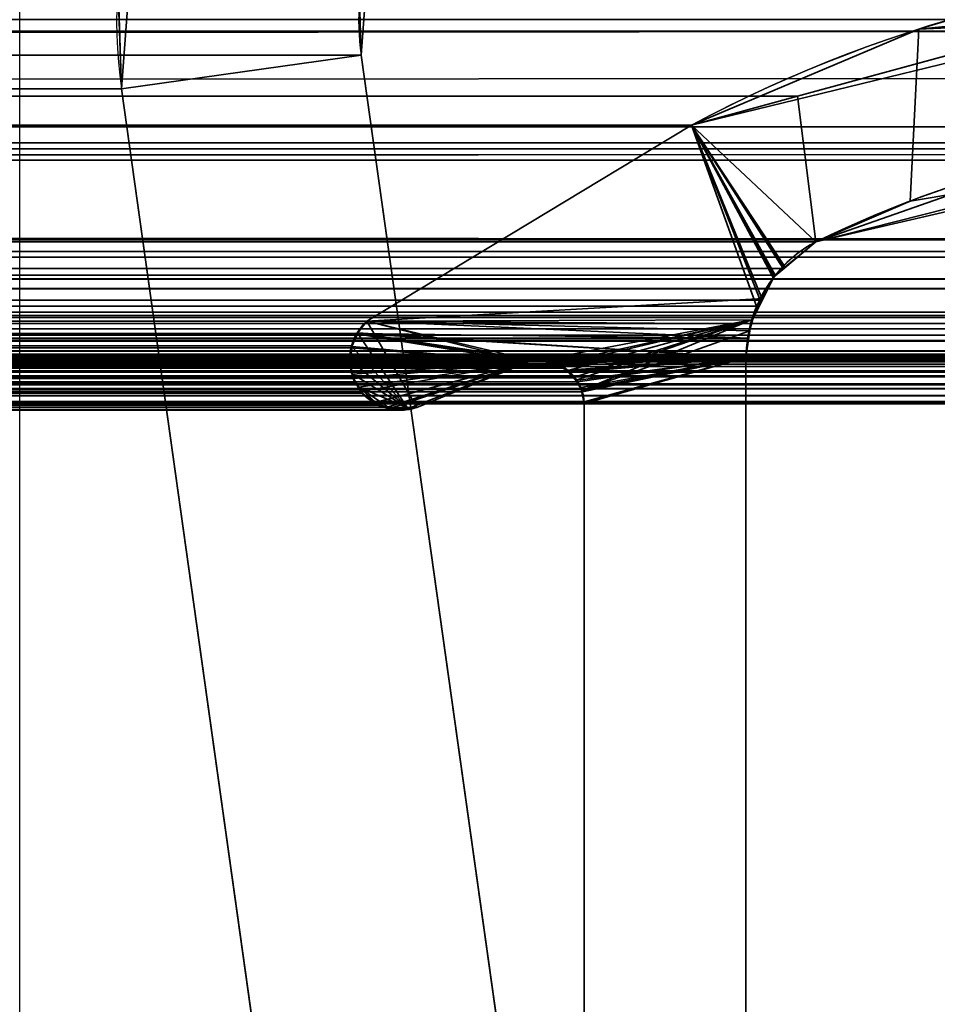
# Model space of a CAD drawing. Header units: millimetres. Extents: x -493 to 6693, y -115 to 135.
# Tile 639 of 656: x 1849.5 to 1855.19, y 6.82 to 12.92. Entities that reach past the tile are written whole.
import ezdxf

# ---------------------------------------------------------------- set-up
doc = ezdxf.new("R2010")
doc.units = ezdxf.units.MM
doc.layers.add('151', color=7, linetype='Continuous', true_color=0xffffff)

# ---------------------------------------------------------------- blocks, each defined once
blk = doc.blocks.new('UG_SURFACE_002')
at = {"layer": '151', "color": 252, "linetype": 'Continuous', "lineweight": 35}
for points in [[(2042.5, -15, 2200.2499), (2042.5, 125, 2200.2499), (957.5, 125, 2200.2499), (957.5, -15, 2200.2499)], [(1107.5, -15, 2050.2501), (1107.5, 125, 2050.2501), (1892.5, 125, 2050.2501), (1892.5, -15, 2050.2501)]]:
    blk.add_3dface(points, dxfattribs=at)
blk = doc.blocks.new('UG_SURFACE_166')
at = {"layer": '151', "color": 7, "linetype": 'Continuous', "lineweight": 35}
for points in [[(1140.7303, 12.7362, 2016.5198), (1859.287, 12.8498, 2016.537), (1857.2187, 13.2362, 2014.4687)], [(1142.7813, 13.2362, 2014.4687), (1140.7303, 12.7362, 2016.5198), (1857.2187, 13.2362, 2014.4687)], [(1143.193, 13.1239, 2014.0569), (1856.807, 13.1239, 2014.0569), (1854.3202, 12.4458, 2011.5702), (1145.6798, 12.4458, 2011.5702)], [(1855.9768, 12.084, 2013.2267), (1854.4322, 11.5427, 2011.6823), (1854.3202, 12.4458, 2011.5702), (1856.807, 13.1239, 2014.0569)], [(1138.348, 12.1555, 2018.9021), (1860.85, 12.5578, 2018.1), (1859.287, 12.8498, 2016.537)], [(1859.287, 12.8498, 2016.537), (1140.7303, 12.7362, 2016.5198), (1138.348, 12.1555, 2018.9021)], [(1138.348, 12.1555, 2018.9021), (1861.652, 12.1555, 2018.9021), (1860.85, 12.5578, 2018.1)], [(1145.6798, 12.4458, 2011.5702), (1854.3202, 12.4458, 2011.5702), (1853.663, 12.2666, 2010.9129), (1146.337, 12.2666, 2010.9129)], [(1853.663, 12.2666, 2010.9129), (1854.3202, 12.4458, 2011.5702), (1854.4322, 11.5427, 2011.6823), (1854.2308, 11.3774, 2011.4808)], [(1853.663, 12.2666, 2010.9129), (1851.6499, 11.0514, 2008.8999), (1148.3501, 11.0514, 2008.8999), (1146.337, 12.2666, 2010.9129)], [(1851.6499, 11.0514, 2008.8999), (1853.663, 12.2666, 2010.9129), (1854.0649, 11.1441, 2011.3151), (1854.0092, 10.9475, 2011.2591)], [(1853.663, 12.2666, 2010.9129), (1854.1812, 11.3367, 2011.4312), (1854.0872, 11.1809, 2011.3373)], [(1854.0872, 11.1809, 2011.3373), (1854.0649, 11.1441, 2011.3151), (1853.663, 12.2666, 2010.9129)], [(1854.2308, 11.3774, 2011.4808), (1854.1812, 11.3367, 2011.4312), (1853.663, 12.2666, 2010.9129)], [(1857.5217, 12.2561, 2014.7717), (1141.551, 12.1549, 2015.6989), (1142.4994, 12.2561, 2014.7505)], [(1857.5217, 12.2561, 2014.7717), (1858.4361, 12.0479, 2015.686), (1141.551, 12.1549, 2015.6989)], [(1142.4994, 12.2561, 2014.7505), (1856.288, 12.1186, 2013.5379), (1857.5217, 12.2561, 2014.7717)], [(1142.4994, 12.2561, 2014.7505), (1143.6955, 11.978, 2013.5546), (1856.288, 12.1186, 2013.5379)], [(1863.4446, 11.0875, 2020.6945), (1861.652, 12.1555, 2018.9021), (1138.348, 12.1555, 2018.9021), (1136.5554, 11.0875, 2020.6945)], [(1860.595, 11.5565, 2017.8449), (1140.9526, 12.0911, 2016.2973), (1141.551, 12.1549, 2015.6989)], [(1141.551, 12.1549, 2015.6989), (1858.4361, 12.0479, 2015.686), (1860.595, 11.5565, 2017.8449)], [(1860.595, 11.5565, 2017.8449), (1139.405, 11.5565, 2017.8449), (1140.9526, 12.0911, 2016.2973)], [(1855.9768, 12.084, 2013.2267), (1856.288, 12.1186, 2013.5379), (1143.6955, 11.978, 2013.5546)], [(1855.9768, 12.084, 2013.2267), (1143.6955, 11.978, 2013.5546), (1145.5678, 11.5427, 2011.6823)], [(1145.5678, 11.5427, 2011.6823), (1854.4322, 11.5427, 2011.6823), (1855.9768, 12.084, 2013.2267)], [(1139.2902, 11.4749, 2017.9598), (1139.405, 11.5565, 2017.8449), (1860.595, 11.5565, 2017.8449)], [(1860.595, 11.5565, 2017.8449), (1860.7128, 11.484, 2017.9627), (1139.2902, 11.4749, 2017.9598)], [(1145.7692, 11.3774, 2011.4808), (1854.2308, 11.3774, 2011.4808), (1854.4322, 11.5427, 2011.6823), (1145.5678, 11.5427, 2011.6823)], [(1139.1529, 11.3772, 2018.0972), (1139.2902, 11.4749, 2017.9598), (1860.7128, 11.484, 2017.9627)], [(1860.7128, 11.484, 2017.9627), (1860.7702, 11.4486, 2018.0202), (1139.1529, 11.3772, 2018.0972)], [(1860.7702, 11.4486, 2018.0202), (1139.1101, 11.316, 2018.1398), (1139.1529, 11.3772, 2018.0972)], [(1860.7702, 11.4486, 2018.0202), (1860.8896, 11.3135, 2018.1396), (1139.1101, 11.316, 2018.1398)], [(1854.1812, 11.3367, 2011.4312), (1145.7692, 11.3774, 2011.4808), (1145.8188, 11.3367, 2011.4312)], [(1854.1812, 11.3367, 2011.4312), (1854.2308, 11.3774, 2011.4808), (1145.7692, 11.3774, 2011.4808)], [(1139.022, 11.19, 2018.2281), (1139.1101, 11.316, 2018.1398), (1860.8896, 11.3135, 2018.1396)], [(1860.8896, 11.3135, 2018.1396), (1860.942, 11.2541, 2018.1921), (1139.022, 11.19, 2018.2281)], [(1145.8188, 11.3367, 2011.4312), (1854.0872, 11.1809, 2011.3373), (1854.1812, 11.3367, 2011.4312)], [(1145.8188, 11.3367, 2011.4312), (1145.9128, 11.1809, 2011.3373), (1854.0872, 11.1809, 2011.3373)], [(1860.942, 11.2541, 2018.1921), (1138.9928, 11.1065, 2018.2571), (1139.022, 11.19, 2018.2281)], [(1860.942, 11.2541, 2018.1921), (1861.0098, 11.1077, 2018.2598), (1138.9928, 11.1065, 2018.2571)], [(1854.0092, 10.9475, 2011.2591), (1145.9128, 11.1809, 2011.3373), (1145.9351, 11.1441, 2011.3151)], [(1854.0092, 10.9475, 2011.2591), (1854.0649, 11.1441, 2011.3151), (1145.9128, 11.1809, 2011.3373)], [(1854.0649, 11.1441, 2011.3151), (1854.0872, 11.1809, 2011.3373), (1145.9128, 11.1809, 2011.3373)], [(1138.9546, 10.9977, 2018.2953), (1138.9928, 11.1065, 2018.2571), (1861.0098, 11.1077, 2018.2598)], [(1861.0098, 11.1077, 2018.2598), (1861.0249, 11.0751, 2018.275), (1138.9546, 10.9977, 2018.2953)], [(1854.0089, 10.9448, 2011.2588), (1145.9351, 11.1441, 2011.3151), (1145.9908, 10.9475, 2011.2591)], [(1145.9351, 11.1441, 2011.3151), (1854.0089, 10.9448, 2011.2588), (1854.0092, 10.9475, 2011.2591)], [(1136.5554, 11.0875, 2020.6945), (1136.5012, 11.0383, 2020.7489), (1863.498, 11.0365, 2020.7479)], [(1863.498, 11.0365, 2020.7479), (1863.4446, 11.0875, 2020.6945), (1136.5554, 11.0875, 2020.6945)], [(1861.0249, 11.0751, 2018.275), (1861.0616, 10.8663, 2018.3115), (1138.9546, 10.9977, 2018.2953)], [(1148.409, 10.9819, 2008.841), (1148.3501, 11.0514, 2008.8999), (1851.6499, 11.0514, 2008.8999)], [(1148.409, 10.9819, 2008.841), (1851.6499, 11.0514, 2008.8999), (1851.5877, 10.9763, 2008.8377)], [(1851.5877, 10.9763, 2008.8377), (1851.6499, 11.0514, 2008.8999), (1854.0092, 10.9475, 2011.2591), (1854.0089, 10.9448, 2011.2588)], [(1136.4516, 10.9779, 2020.7984), (1136.4472, 10.9664, 2020.8027), (1863.552, 10.9652, 2020.802)], [(1863.552, 10.9652, 2020.802), (1136.476, 11.0155, 2020.7739), (1136.4516, 10.9779, 2020.7984)], [(1136.5012, 11.0383, 2020.7489), (1136.476, 11.0155, 2020.7739), (1863.5329, 11.0032, 2020.7829)], [(1136.476, 11.0155, 2020.7739), (1863.552, 10.9652, 2020.802), (1863.5329, 11.0032, 2020.7829)], [(1863.5329, 11.0032, 2020.7829), (1863.498, 11.0365, 2020.7479), (1136.5012, 11.0383, 2020.7489)], [(1861.0616, 10.8663, 2018.3115), (1138.9384, 10.8663, 2018.3115), (1138.9546, 10.9977, 2018.2953)], [(1851.5877, 10.9763, 2008.8377), (1148.4128, 10.9737, 2008.8372), (1148.409, 10.9819, 2008.841)], [(1136.4319, 10.9258, 2020.818), (1136.4217, 10.8984, 2020.8285), (1863.5852, 10.846, 2020.8352)], [(1863.552, 10.9652, 2020.802), (1136.4472, 10.9664, 2020.8027), (1136.4319, 10.9258, 2020.818)], [(1136.4319, 10.9258, 2020.818), (1863.569, 10.9316, 2020.8189), (1863.552, 10.9652, 2020.802)], [(1136.4319, 10.9258, 2020.818), (1863.5697, 10.9274, 2020.8199), (1863.569, 10.9316, 2020.8189)], [(1863.5852, 10.846, 2020.8352), (1863.5697, 10.9274, 2020.8199), (1136.4319, 10.9258, 2020.818)], [(1145.9908, 10.9475, 2011.2591), (1145.9911, 10.9448, 2011.2588), (1854.0089, 10.9448, 2011.2588)], [(1146, 10.8277, 2011.25), (1854, 10.8277, 2011.25), (1854.0089, 10.9448, 2011.2588), (1145.9911, 10.9448, 2011.2588)], [(1851.5877, 10.9763, 2008.8377), (1851.5868, 10.9742, 2008.8367), (1148.4128, 10.9737, 2008.8372)], [(1148.4401, 10.9155, 2008.8098), (1148.4128, 10.9737, 2008.8372), (1851.5868, 10.9742, 2008.8367)], [(1148.4401, 10.9155, 2008.8098), (1851.5868, 10.9742, 2008.8367), (1851.5551, 10.8998, 2008.805)], [(1852.6485, 10.798, 2009.8984), (1851.5534, 10.8868, 2008.8034), (1851.5551, 10.8998, 2008.805), (1851.5868, 10.9742, 2008.8367)], [(1851.5868, 10.9742, 2008.8367), (1851.5877, 10.9763, 2008.8377), (1852.6485, 10.798, 2009.8984)], [(1851.5877, 10.9763, 2008.8377), (1852.7161, 10.8082, 2009.9661), (1852.6485, 10.798, 2009.8984)], [(1852.7161, 10.8082, 2009.9661), (1851.5877, 10.9763, 2008.8377), (1854, 10.8277, 2011.25)], [(1854.0089, 10.9448, 2011.2588), (1854, 10.8277, 2011.25), (1851.5877, 10.9763, 2008.8377)], [(1136.4217, 10.8984, 2020.8285), (1136.4156, 10.8382, 2020.8344), (1863.5852, 10.846, 2020.8352)], [(1138.9384, 5.7187, 2018.3115), (1138.9384, 10.8663, 2018.3115), (1861.0616, 10.8663, 2018.3115), (1861.0616, 5.7187, 2018.3115)], [(1851.5551, 10.8998, 2008.805), (1148.4461, 10.8863, 2008.8038), (1148.4401, 10.9155, 2008.8098)], [(1851.5551, 10.8998, 2008.805), (1851.5534, 10.8868, 2008.8034), (1148.4461, 10.8863, 2008.8038)], [(1148.4551, 10.8424, 2008.7948), (1148.4461, 10.8863, 2008.8038), (1851.5534, 10.8868, 2008.8034)], [(1148.4551, 10.8424, 2008.7948), (1851.5534, 10.8868, 2008.8034), (1851.5438, 10.8115, 2008.7938)], [(1851.5465, 10.7913, 2008.7965), (1851.5438, 10.8115, 2008.7938), (1851.5534, 10.8868, 2008.8034), (1852.6485, 10.798, 2009.8984)], [(1863.5851, 10.8384, 2020.8352), (1136.4156, 10.8382, 2020.8344), (1136.4145, 10.8282, 2020.8354)], [(1136.4145, 10.8282, 2020.8354), (1136.4242, 10.7582, 2020.8259), (1863.5851, 10.8384, 2020.8352)], [(1136.4156, 10.8382, 2020.8344), (1863.5851, 10.8384, 2020.8352), (1863.5852, 10.846, 2020.8352)], [(1863.5844, 10.8085, 2020.8344), (1863.5851, 10.8384, 2020.8352), (1136.4242, 10.7582, 2020.8259)], [(1863.5844, 10.8085, 2020.8344), (1136.4242, 10.7582, 2020.8259), (1136.428, 10.7445, 2020.822)], [(1136.428, 10.7445, 2020.822), (1863.572, 10.7445, 2020.822), (1863.5844, 10.8085, 2020.8344)], [(1862.3996, 10.8171, 2019.6495), (1863.1971, 10.5484, 2020.447), (1136.8029, 10.5484, 2020.447), (1137.6004, 10.8171, 2019.6495)], [(1862.3996, 10.8171, 2019.6495), (1137.6004, 10.8171, 2019.6495), (1137.6144, 10.8176, 2019.6357)], [(1862.3232, 10.8261, 2019.5732), (1137.6144, 10.8176, 2019.6357), (1137.6871, 10.8202, 2019.563)], [(1862.3232, 10.8261, 2019.5732), (1862.3855, 10.8187, 2019.6354), (1137.6144, 10.8176, 2019.6357)], [(1137.6144, 10.8176, 2019.6357), (1862.3855, 10.8187, 2019.6354), (1862.3996, 10.8171, 2019.6495)], [(1137.6871, 10.8202, 2019.563), (1862.3134, 10.8229, 2019.5634), (1862.3232, 10.8261, 2019.5732)], [(1862.3134, 10.8229, 2019.5634), (1137.6871, 10.8202, 2019.563), (1137.7167, 10.8212, 2019.5334)], [(1137.7167, 10.8212, 2019.5334), (1862.2395, 10.7993, 2019.4895), (1862.3134, 10.8229, 2019.5634)], [(1137.7167, 10.8212, 2019.5334), (1137.76, 10.8, 2019.49), (1862.2395, 10.7993, 2019.4895)], [(1862.1986, 10.7862, 2019.4485), (1137.76, 10.8, 2019.49), (1137.8185, 10.7716, 2019.4316)], [(1862.1986, 10.7862, 2019.4485), (1862.2395, 10.7993, 2019.4895), (1137.76, 10.8, 2019.49)], [(1146, 10.8277, 2011.25), (1146, 4.7035, 2011.25), (1854, 4.7035, 2011.25), (1854, 10.8277, 2011.25)], [(1852.8765, 10.7603, 2010.1266), (1147.1241, 10.7573, 2010.1259), (1147.1965, 10.7966, 2010.0534)], [(1852.8557, 10.7747, 2010.1056), (1147.1965, 10.7966, 2010.0534), (1147.1974, 10.7967, 2010.0527)], [(1852.8557, 10.7747, 2010.1056), (1852.8765, 10.7603, 2010.1266), (1147.1965, 10.7966, 2010.0534)], [(1852.8018, 10.7877, 2010.0517), (1147.1974, 10.7967, 2010.0527), (1147.2839, 10.8082, 2009.9661)], [(1147.1974, 10.7967, 2010.0527), (1852.8018, 10.7877, 2010.0517), (1852.8557, 10.7747, 2010.1056)], [(1147.2839, 10.8082, 2009.9661), (1852.7161, 10.8082, 2009.9661), (1852.8018, 10.7877, 2010.0517)], [(1852.7161, 10.8082, 2009.9661), (1147.2839, 10.8082, 2009.9661), (1147.3184, 10.805, 2009.9316)], [(1147.3184, 10.805, 2009.9316), (1852.6485, 10.798, 2009.8984), (1852.7161, 10.8082, 2009.9661)], [(1147.3184, 10.805, 2009.9316), (1147.3515, 10.798, 2009.8984), (1852.6485, 10.798, 2009.8984)], [(1851.9601, 10.5173, 2009.2101), (1852.6485, 10.798, 2009.8984), (1147.3515, 10.798, 2009.8984), (1148.0399, 10.5173, 2009.2101)], [(1851.5438, 10.8115, 2008.7938), (1148.4526, 10.791, 2008.7974), (1148.4551, 10.8424, 2008.7948)], [(1851.5438, 10.8115, 2008.7938), (1851.5465, 10.7913, 2008.7965), (1148.4526, 10.791, 2008.7974)], [(1852.6485, 10.798, 2009.8984), (1851.5694, 10.6961, 2008.8193), (1851.5542, 10.7351, 2008.8041), (1851.5465, 10.7913, 2008.7965)], [(1851.6161, 10.6163, 2008.8661), (1851.5806, 10.6675, 2008.8305), (1851.5694, 10.6961, 2008.8193), (1852.6485, 10.798, 2009.8984)], [(1851.7013, 10.5469, 2008.9512), (1851.6227, 10.6068, 2008.8727), (1851.6161, 10.6163, 2008.8661), (1852.6485, 10.798, 2009.8984)], [(1851.7786, 10.5187, 2009.0287), (1851.7202, 10.5324, 2008.9703), (1851.7013, 10.5469, 2008.9512), (1852.6485, 10.798, 2009.8984)], [(1851.7786, 10.5187, 2009.0287), (1852.6485, 10.798, 2009.8984), (1851.9601, 10.5173, 2009.2101), (1851.874, 10.5032, 2009.124)], [(1852.8018, 10.7877, 2010.0517), (1852.7161, 10.8082, 2009.9661), (1854, 10.8277, 2011.25)], [(1854, 10.8277, 2011.25), (1852.8557, 10.7747, 2010.1056), (1852.8018, 10.7877, 2010.0517)], [(1852.9017, 10.7431, 2010.1516), (1852.8765, 10.7603, 2010.1266), (1852.8557, 10.7747, 2010.1056), (1854, 10.8277, 2011.25)], [(1854, 10.8277, 2011.25), (1852.9586, 10.6764, 2010.2086), (1852.9371, 10.7015, 2010.1871), (1852.9017, 10.7431, 2010.1516)], [(1852.9798, 10.6289, 2010.2298), (1852.9586, 10.6764, 2010.2086), (1854, 10.8277, 2011.25)], [(1854, 10.8277, 2011.25), (1852.9862, 10.6145, 2010.2363), (1852.9798, 10.6289, 2010.2298)], [(1852.9965, 10.5516, 2010.2465), (1852.9862, 10.6145, 2010.2363), (1854, 10.8277, 2011.25)], [(1854, 10.8277, 2011.25), (1852.9979, 10.5427, 2010.2479), (1852.9965, 10.5516, 2010.2465)], [(1854, 10.8277, 2011.25), (1854, 4.7035, 2011.25), (1852.9979, 6.7467, 2010.2479), (1852.9979, 10.5427, 2010.2479)], [(1136.4323, 10.736, 2020.8178), (1863.5677, 10.736, 2020.8178), (1863.572, 10.7445, 2020.822), (1136.428, 10.7445, 2020.822)], [(1863.5314, 10.662, 2020.7813), (1136.4323, 10.736, 2020.8178), (1136.4686, 10.662, 2020.7813)], [(1863.5314, 10.662, 2020.7813), (1863.5677, 10.736, 2020.8178), (1136.4323, 10.736, 2020.8178)], [(1137.8185, 10.7716, 2019.4316), (1862.1829, 10.7701, 2019.4328), (1862.1986, 10.7862, 2019.4485)], [(1862.1829, 10.7701, 2019.4328), (1137.8185, 10.7716, 2019.4316), (1137.8264, 10.7677, 2019.4235)], [(1137.8264, 10.7677, 2019.4235), (1862.1271, 10.7128, 2019.377), (1862.1829, 10.7701, 2019.4328)], [(1137.8264, 10.7677, 2019.4235), (1137.8732, 10.7134, 2019.3768), (1862.1271, 10.7128, 2019.377)], [(1852.9017, 10.7431, 2010.1516), (1147.0629, 10.7014, 2010.1871), (1147.0993, 10.7439, 2010.1507)], [(1852.9017, 10.7431, 2010.1516), (1852.9371, 10.7015, 2010.1871), (1147.0629, 10.7014, 2010.1871)], [(1852.9017, 10.7431, 2010.1516), (1147.0993, 10.7439, 2010.1507), (1147.1241, 10.7573, 2010.1259)], [(1147.1241, 10.7573, 2010.1259), (1852.8765, 10.7603, 2010.1266), (1852.9017, 10.7431, 2010.1516)], [(1851.5542, 10.7351, 2008.8041), (1148.4309, 10.6956, 2008.8191), (1148.451, 10.758, 2008.7991)], [(1851.5542, 10.7351, 2008.8041), (1851.5694, 10.6961, 2008.8193), (1148.4309, 10.6956, 2008.8191)], [(1148.451, 10.758, 2008.7991), (1851.5465, 10.7913, 2008.7965), (1851.5542, 10.7351, 2008.8041)], [(1148.451, 10.758, 2008.7991), (1148.4526, 10.791, 2008.7974), (1851.5465, 10.7913, 2008.7965)], [(1862.1204, 10.7061, 2019.3703), (1137.8732, 10.7134, 2019.3768), (1137.88, 10.7055, 2019.3701)], [(1862.1204, 10.7061, 2019.3703), (1862.1271, 10.7128, 2019.377), (1137.8732, 10.7134, 2019.3768)], [(1137.88, 10.7055, 2019.3701), (1862.0888, 10.6334, 2019.3388), (1862.1204, 10.7061, 2019.3703)], [(1137.88, 10.7055, 2019.3701), (1137.9112, 10.6334, 2019.3388), (1862.0888, 10.6334, 2019.3388)], [(1852.9586, 10.6764, 2010.2086), (1147.0202, 10.6289, 2010.2298), (1147.0414, 10.6764, 2010.2086)], [(1852.9586, 10.6764, 2010.2086), (1852.9798, 10.6289, 2010.2298), (1147.0202, 10.6289, 2010.2298)], [(1852.9586, 10.6764, 2010.2086), (1147.0414, 10.6764, 2010.2086), (1147.0629, 10.7014, 2010.1871)], [(1147.0629, 10.7014, 2010.1871), (1852.9371, 10.7015, 2010.1871), (1852.9586, 10.6764, 2010.2086)], [(1851.5806, 10.6675, 2008.8305), (1148.3837, 10.6165, 2008.8663), (1148.4263, 10.6814, 2008.8236)], [(1148.4263, 10.6814, 2008.8236), (1851.5694, 10.6961, 2008.8193), (1851.5806, 10.6675, 2008.8305)], [(1148.4263, 10.6814, 2008.8236), (1148.4309, 10.6956, 2008.8191), (1851.5694, 10.6961, 2008.8193)], [(1136.4686, 10.662, 2020.7813), (1136.4726, 10.6582, 2020.7775), (1863.5275, 10.6582, 2020.7775), (1863.5314, 10.662, 2020.7813)], [(1863.5275, 10.6582, 2020.7775), (1136.4726, 10.6582, 2020.7775), (1136.5391, 10.5917, 2020.7109)], [(1136.5391, 10.5917, 2020.7109), (1863.461, 10.5914, 2020.7109), (1863.5275, 10.6582, 2020.7775)], [(1862.0888, 6.3541, 2019.3388), (1862.0888, 10.6334, 2019.3388), (1137.9112, 10.6334, 2019.3388), (1137.9112, 6.3541, 2019.3388)], [(1852.9965, 10.5516, 2010.2465), (1147.0035, 10.5516, 2010.2465), (1147.0138, 10.6145, 2010.2363)], [(1147.0138, 10.6145, 2010.2363), (1147.0202, 10.6289, 2010.2298), (1852.9798, 10.6289, 2010.2298), (1852.9862, 10.6145, 2010.2363)], [(1852.9862, 10.6145, 2010.2363), (1852.9965, 10.5516, 2010.2465), (1147.0138, 10.6145, 2010.2363)], [(1148.3773, 10.6068, 2008.8727), (1148.3837, 10.6165, 2008.8663), (1851.6161, 10.6163, 2008.8661)], [(1851.6161, 10.6163, 2008.8661), (1851.6227, 10.6068, 2008.8727), (1148.3773, 10.6068, 2008.8727)], [(1851.5806, 10.6675, 2008.8305), (1851.6161, 10.6163, 2008.8661), (1148.3837, 10.6165, 2008.8663)], [(1863.4601, 10.5905, 2020.71), (1136.5391, 10.5917, 2020.7109), (1136.5411, 10.5896, 2020.7088)], [(1863.4601, 10.5905, 2020.71), (1863.461, 10.5914, 2020.7109), (1136.5391, 10.5917, 2020.7109)], [(1863.4601, 10.5905, 2020.71), (1136.5411, 10.5896, 2020.7088), (1136.622, 10.5553, 2020.628)], [(1136.622, 10.5553, 2020.628), (1863.378, 10.5551, 2020.628), (1863.4601, 10.5905, 2020.71)], [(1863.344, 10.5404, 2020.5939), (1136.622, 10.5553, 2020.628), (1136.6581, 10.54, 2020.592)], [(1863.344, 10.5404, 2020.5939), (1863.378, 10.5551, 2020.628), (1136.622, 10.5553, 2020.628)], [(1147.0035, 10.5516, 2010.2465), (1852.9965, 10.5516, 2010.2465), (1852.9979, 10.5427, 2010.2479), (1147.0021, 10.5427, 2010.2479)], [(1851.7013, 10.5469, 2008.9512), (1148.299, 10.5493, 2008.9509), (1148.326, 10.5603, 2008.924)], [(1148.326, 10.5603, 2008.924), (1851.6227, 10.6068, 2008.8727), (1851.7013, 10.5469, 2008.9512)], [(1148.326, 10.5603, 2008.924), (1148.3773, 10.6068, 2008.8727), (1851.6227, 10.6068, 2008.8727)], [(1136.6581, 10.54, 2020.592), (1136.7089, 10.5412, 2020.5412), (1863.291, 10.5412, 2020.541)], [(1863.291, 10.5412, 2020.541), (1863.344, 10.5404, 2020.5939), (1136.6581, 10.54, 2020.592)], [(1863.2195, 10.5423, 2020.4694), (1136.7089, 10.5412, 2020.5412), (1136.7829, 10.5429, 2020.467)], [(1863.2195, 10.5423, 2020.4694), (1863.291, 10.5412, 2020.541), (1136.7089, 10.5412, 2020.5412)], [(1136.7829, 10.5429, 2020.467), (1863.1971, 10.5484, 2020.447), (1863.2195, 10.5423, 2020.4694)], [(1136.7829, 10.5429, 2020.467), (1136.8029, 10.5484, 2020.447), (1863.1971, 10.5484, 2020.447)], [(1852.9979, 10.5427, 2010.2479), (1852.9979, 6.7467, 2010.2479), (1147.0021, 6.7467, 2010.2479), (1147.0021, 10.5427, 2010.2479)], [(1851.9601, 10.5173, 2009.2101), (1148.0399, 10.5173, 2009.2101), (1148.1261, 10.5091, 2009.1238)], [(1148.1261, 10.5091, 2009.1238), (1851.874, 10.5032, 2009.124), (1851.9601, 10.5173, 2009.2101)], [(1851.8566, 10.5004, 2009.1066), (1148.1261, 10.5091, 2009.1238), (1148.1853, 10.5034, 2009.0647)], [(1851.8566, 10.5004, 2009.1066), (1851.874, 10.5032, 2009.124), (1148.1261, 10.5091, 2009.1238)], [(1148.1853, 10.5034, 2009.0647), (1851.7786, 10.5187, 2009.0287), (1851.8566, 10.5004, 2009.1066)], [(1148.1853, 10.5034, 2009.0647), (1148.221, 10.5179, 2009.0289), (1851.7786, 10.5187, 2009.0287)], [(1851.7202, 10.5324, 2008.9703), (1148.221, 10.5179, 2009.0289), (1148.299, 10.5493, 2008.9509)], [(1851.7202, 10.5324, 2008.9703), (1851.7786, 10.5187, 2009.0287), (1148.221, 10.5179, 2009.0289)], [(1148.299, 10.5493, 2008.9509), (1851.7013, 10.5469, 2008.9512), (1851.7202, 10.5324, 2008.9703)], [(1851.874, 10.5032, 2009.124), (1851.8566, 10.5004, 2009.1066), (1851.7786, 10.5187, 2009.0287)]]:
    blk.add_3dface(points, dxfattribs=at)
blk = doc.blocks.new('UG_SURFACE_167')
at = {"layer": '151', "color": 7, "linetype": 'Continuous', "lineweight": 35}
for points in [[(1856.2366, 11.9993, -7.75), (1855.0178, 11.7957, -7.75), (1855.0702, 12.8596, -7.75), (1856.3297, 12.9878, -7.75)], [(1856.3414, 12.9181, 2013.5913), (1856.3297, 12.9878, -7.75), (1855.0702, 12.8596, -7.75)], [(1853.663, 12.2666, 2010.9129), (1856.3414, 12.9181, 2013.5913), (1855.0702, 12.8596, -7.75)], [(1856.3414, 12.9181, 2013.5913), (1853.663, 12.2666, 2010.9129), (1854.4322, 11.5427, 2011.6823), (1856.2342, 11.9601, 2013.4842)], [(1855.0702, 12.8596, -7.75), (1853.663, 12.2666, -7.75), (1853.663, 12.2666, 2010.9129)], [(1855.0178, 11.7957, -7.75), (1854.4322, 11.5427, -7.75), (1853.663, 12.2666, -7.75), (1855.0702, 12.8596, -7.75)], [(1853.663, 12.2666, -7.75), (1851.6499, 11.0514, -7.75), (1851.6499, 11.0514, 2008.8999), (1853.663, 12.2666, 2010.9129)], [(1851.6499, 11.0514, -7.75), (1853.663, 12.2666, -7.75), (1854.1744, 11.3282, -7.75), (1854.1058, 11.1916, -7.75)], [(1853.663, 12.2666, 2010.9129), (1851.6499, 11.0514, 2008.8999), (1854.0347, 11.0607, 2011.2846), (1854.1008, 11.1889, 2011.3509)], [(1853.663, 12.2666, -7.75), (1854.4322, 11.5427, -7.75), (1854.243, 11.3854, -7.75)], [(1854.243, 11.3854, -7.75), (1854.1744, 11.3282, -7.75), (1853.663, 12.2666, -7.75)], [(1853.663, 12.2666, 2010.9129), (1854.1691, 11.3216, 2011.4191), (1854.2403, 11.3814, 2011.4903)], [(1854.2403, 11.3814, 2011.4903), (1854.4322, 11.5427, 2011.6823), (1853.663, 12.2666, 2010.9129)], [(1854.1008, 11.1889, 2011.3509), (1854.1691, 11.3216, 2011.4191), (1853.663, 12.2666, 2010.9129)], [(1856.2366, 11.9993, -7.75), (1856.2342, 11.9601, 2013.4842), (1854.4322, 11.5427, 2011.6823)], [(1854.4322, 11.5427, 2011.6823), (1855.0178, 11.7957, -7.75), (1856.2366, 11.9993, -7.75)], [(1854.4322, 11.5427, 2011.6823), (1854.4322, 11.5427, -7.75), (1855.0178, 11.7957, -7.75)], [(1854.4322, 11.5427, -7.75), (1854.4322, 11.5427, 2011.6823), (1854.2403, 11.3814, 2011.4903)], [(1854.2403, 11.3814, 2011.4903), (1854.243, 11.3854, -7.75), (1854.4322, 11.5427, -7.75)], [(1854.243, 11.3854, -7.75), (1854.2403, 11.3814, 2011.4903), (1854.1691, 11.3216, 2011.4191)], [(1854.1691, 11.3216, 2011.4191), (1854.1744, 11.3282, -7.75), (1854.243, 11.3854, -7.75)], [(1854.1691, 11.3216, 2011.4191), (1854.1008, 11.1889, 2011.3509), (1854.1058, 11.1916, -7.75)], [(1854.1691, 11.3216, 2011.4191), (1854.1058, 11.1916, -7.75), (1854.1744, 11.3282, -7.75)], [(1854.1058, 11.1916, -7.75), (1854.0276, 11.0359, -7.75), (1851.6499, 11.0514, -7.75)], [(1854.0276, 11.0359, -7.75), (1854.1058, 11.1916, -7.75), (1854.1008, 11.1889, 2011.3509)], [(1854.0276, 11.0359, -7.75), (1854.1008, 11.1889, 2011.3509), (1854.0347, 11.0607, 2011.2846)], [(1851.6499, 11.0514, -7.75), (1851.5958, 10.9786, -7.75), (1851.5933, 10.9786, 2008.8432)], [(1851.5933, 10.9786, 2008.8432), (1851.6499, 11.0514, 2008.8999), (1851.6499, 11.0514, -7.75)], [(1851.6499, 11.0514, 2008.8999), (1851.5933, 10.9786, 2008.8432), (1851.9032, 10.5143, 2009.1531), (1851.9601, 10.5173, 2009.2101)], [(1854.0219, 10.9929, -7.75), (1854, 10.8277, -7.75), (1851.5958, 10.9786, -7.75), (1851.6499, 11.0514, -7.75)], [(1852.682, 10.8051, 2009.932), (1852.7161, 10.8082, 2009.9661), (1854.0347, 11.0607, 2011.2846), (1851.6499, 11.0514, 2008.8999)], [(1851.6499, 11.0514, -7.75), (1854.0276, 11.0359, -7.75), (1854.0219, 10.9929, -7.75)], [(1851.6499, 11.0514, 2008.8999), (1852.6485, 10.798, 2009.8984), (1852.682, 10.8051, 2009.932)], [(1851.9601, 10.5173, 2009.2101), (1852.6485, 10.798, 2009.8984), (1851.6499, 11.0514, 2008.8999)], [(1854.0347, 11.0607, 2011.2846), (1852.7161, 10.8082, 2009.9661), (1852.8116, 10.7875, 2010.0615)], [(1852.8116, 10.7875, 2010.0615), (1852.8453, 10.7801, 2010.0954), (1854.0347, 11.0607, 2011.2846)], [(1854.0347, 11.0607, 2011.2846), (1852.8453, 10.7801, 2010.0954), (1852.8899, 10.7442, 2010.1399)], [(1852.8899, 10.7442, 2010.1399), (1852.9385, 10.705, 2010.1886), (1854.0347, 11.0607, 2011.2846)], [(1854.0347, 11.0607, 2011.2846), (1852.9385, 10.705, 2010.1886), (1852.9489, 10.6862, 2010.1988)], [(1852.9489, 10.6862, 2010.1988), (1852.9837, 10.6222, 2010.2339), (1854.0347, 11.0607, 2011.2846)], [(1854.0244, 10.9915, 2011.2743), (1854.0347, 11.0607, 2011.2846), (1852.9837, 10.6222, 2010.2339), (1852.9838, 10.6216, 2010.2339)], [(1854.0347, 11.0607, 2011.2846), (1854.0219, 10.9929, -7.75), (1854.0276, 11.0359, -7.75)], [(1854.0347, 11.0607, 2011.2846), (1854.0244, 10.9915, 2011.2743), (1854.0219, 10.9929, -7.75)], [(1851.5958, 10.9786, -7.75), (1851.5724, 10.9473, -7.75), (1851.557, 10.8953, 2008.8069)], [(1851.557, 10.8953, 2008.8069), (1851.5782, 10.9593, 2008.8282), (1851.5958, 10.9786, -7.75)], [(1851.9032, 10.5143, 2009.1531), (1851.5933, 10.9786, 2008.8432), (1851.5782, 10.9593, 2008.8282), (1851.557, 10.8953, 2008.8069)], [(1851.5595, 10.8957, -7.75), (1851.5724, 10.9473, -7.75), (1851.5958, 10.9786, -7.75), (1852.6485, 10.798, -7.75)], [(1851.5782, 10.9593, 2008.8282), (1851.5933, 10.9786, 2008.8432), (1851.5958, 10.9786, -7.75)], [(1851.5958, 10.9786, -7.75), (1852.7161, 10.8082, -7.75), (1852.682, 10.8051, -7.75)], [(1852.682, 10.8051, -7.75), (1852.6485, 10.798, -7.75), (1851.5958, 10.9786, -7.75)], [(1852.7161, 10.8082, -7.75), (1851.5958, 10.9786, -7.75), (1854, 10.8277, -7.75)], [(1852.9838, 10.6216, 2010.2339), (1852.9979, 10.5427, 2010.2479), (1854, 10.8277, 2011.25), (1854.0244, 10.9915, 2011.2743)], [(1854.0219, 10.9929, -7.75), (1854.0244, 10.9915, 2011.2743), (1854, 10.8277, 2011.25)], [(1854, 10.8277, 2011.25), (1854, 10.8277, -7.75), (1854.0219, 10.9929, -7.75)], [(1851.5724, 10.9473, -7.75), (1851.5595, 10.8957, -7.75), (1851.557, 10.8953, 2008.8069)], [(1851.5595, 10.8957, -7.75), (1851.5443, 10.835, -7.75), (1851.5469, 10.8101, 2008.7969)], [(1852.6485, 10.798, -7.75), (1851.5478, 10.8108, -7.75), (1851.5443, 10.835, -7.75), (1851.5595, 10.8957, -7.75)], [(1851.5469, 10.8101, 2008.7969), (1851.5482, 10.8687, 2008.7981), (1851.5595, 10.8957, -7.75)], [(1851.9032, 10.5143, 2009.1531), (1851.557, 10.8953, 2008.8069), (1851.5482, 10.8687, 2008.7981), (1851.5469, 10.8101, 2008.7969)], [(1851.5482, 10.8687, 2008.7981), (1851.557, 10.8953, 2008.8069), (1851.5595, 10.8957, -7.75)], [(1851.5443, 10.835, -7.75), (1851.5478, 10.8108, -7.75), (1851.5469, 10.8101, 2008.7969)], [(1851.546, 10.777, 2008.796), (1851.5478, 10.8108, -7.75), (1851.5605, 10.7233, -7.75)], [(1851.546, 10.777, 2008.796), (1851.5469, 10.8101, 2008.7969), (1851.5478, 10.8108, -7.75)], [(1851.5469, 10.8101, 2008.7969), (1851.546, 10.777, 2008.796), (1851.5607, 10.7246, 2008.8108), (1851.9032, 10.5143, 2009.1531)], [(1851.5605, 10.7233, -7.75), (1851.5478, 10.8108, -7.75), (1852.6485, 10.798, -7.75)], [(1852.6485, 10.798, -7.75), (1851.6005, 10.644, -7.75), (1851.5627, 10.7075, -7.75), (1851.5605, 10.7233, -7.75)], [(1852.6485, 10.798, -7.75), (1851.7023, 10.5477, -7.75), (1851.6227, 10.6068, -7.75), (1851.6005, 10.644, -7.75)], [(1851.7987, 10.5127, -7.75), (1851.7276, 10.529, -7.75), (1851.7023, 10.5477, -7.75), (1852.6485, 10.798, -7.75)], [(1851.9027, 10.5083, -7.75), (1851.8523, 10.5004, -7.75), (1851.7987, 10.5127, -7.75), (1852.6485, 10.798, -7.75)], [(1852.6485, 10.798, -7.75), (1851.9601, 10.5173, -7.75), (1851.9027, 10.5083, -7.75)], [(1851.9601, 10.5173, -7.75), (1852.6485, 10.798, -7.75), (1852.6485, 10.798, 2009.8984), (1851.9601, 10.5173, 2009.2101)], [(1852.682, 10.8051, 2009.932), (1852.6485, 10.798, -7.75), (1852.682, 10.8051, -7.75)], [(1852.682, 10.8051, 2009.932), (1852.6485, 10.798, 2009.8984), (1852.6485, 10.798, -7.75)], [(1852.682, 10.8051, -7.75), (1852.7161, 10.8082, 2009.9661), (1852.682, 10.8051, 2009.932)], [(1852.682, 10.8051, -7.75), (1852.7161, 10.8082, -7.75), (1852.7161, 10.8082, 2009.9661)], [(1852.8117, 10.7909, -7.75), (1852.7161, 10.8082, -7.75), (1854, 10.8277, -7.75)], [(1852.8117, 10.7909, -7.75), (1852.8116, 10.7875, 2010.0615), (1852.7161, 10.8082, 2009.9661)], [(1852.7161, 10.8082, 2009.9661), (1852.7161, 10.8082, -7.75), (1852.8117, 10.7909, -7.75)], [(1854, 10.8277, -7.75), (1852.8279, 10.7879, -7.75), (1852.8117, 10.7909, -7.75)], [(1852.8906, 10.7476, -7.75), (1852.8279, 10.7879, -7.75), (1854, 10.8277, -7.75)], [(1854, 10.8277, -7.75), (1852.9121, 10.7338, -7.75), (1852.8906, 10.7476, -7.75)], [(1852.9462, 10.685, -7.75), (1852.9121, 10.7338, -7.75), (1854, 10.8277, -7.75)], [(1854, 10.8277, -7.75), (1852.9763, 10.6419, -7.75), (1852.9462, 10.685, -7.75)], [(1852.9809, 10.6209, -7.75), (1852.9763, 10.6419, -7.75), (1854, 10.8277, -7.75)], [(1854, 10.8277, -7.75), (1852.9979, 10.5427, -7.75), (1852.9809, 10.6209, -7.75)], [(1854, 10.8277, -7.75), (1854, 4.7035, -7.75), (1852.9979, 6.7467, -7.75), (1852.9979, 10.5427, -7.75)], [(1854, 4.7035, 2011.25), (1854, 10.8277, 2011.25), (1852.9979, 10.5427, 2010.2479), (1852.9979, 6.7467, 2010.2479)], [(1854, 10.8277, 2011.25), (1854, 4.7035, 2011.25), (1854, 4.7035, -7.75), (1854, 10.8277, -7.75)], [(1851.5605, 10.7233, -7.75), (1851.5607, 10.7246, 2008.8108), (1851.546, 10.777, 2008.796)], [(1852.8116, 10.7875, 2010.0615), (1852.8117, 10.7909, -7.75), (1852.8279, 10.7879, -7.75)], [(1852.8116, 10.7875, 2010.0615), (1852.8279, 10.7879, -7.75), (1852.8906, 10.7476, -7.75)], [(1852.8906, 10.7476, -7.75), (1852.8453, 10.7801, 2010.0954), (1852.8116, 10.7875, 2010.0615)], [(1852.8906, 10.7476, -7.75), (1852.8899, 10.7442, 2010.1399), (1852.8453, 10.7801, 2010.0954)], [(1852.8899, 10.7442, 2010.1399), (1852.8906, 10.7476, -7.75), (1852.9121, 10.7338, -7.75)], [(1852.9462, 10.685, -7.75), (1852.9385, 10.705, 2010.1886), (1852.8899, 10.7442, 2010.1399)], [(1852.8899, 10.7442, 2010.1399), (1852.9121, 10.7338, -7.75), (1852.9462, 10.685, -7.75)], [(1851.5713, 10.6865, 2008.8212), (1851.5607, 10.7246, 2008.8108), (1851.5605, 10.7233, -7.75)], [(1851.5713, 10.6865, 2008.8212), (1851.5605, 10.7233, -7.75), (1851.5627, 10.7075, -7.75)], [(1851.9032, 10.5143, 2009.1531), (1851.5607, 10.7246, 2008.8108), (1851.5713, 10.6865, 2008.8212), (1851.5985, 10.6444, 2008.8484)], [(1851.5627, 10.7075, -7.75), (1851.5985, 10.6444, 2008.8484), (1851.5713, 10.6865, 2008.8212)], [(1851.5627, 10.7075, -7.75), (1851.6005, 10.644, -7.75), (1851.5985, 10.6444, 2008.8484)], [(1852.9462, 10.685, -7.75), (1852.9489, 10.6862, 2010.1988), (1852.9385, 10.705, 2010.1886)], [(1852.9489, 10.6862, 2010.1988), (1852.9462, 10.685, -7.75), (1852.9763, 10.6419, -7.75)], [(1852.9763, 10.6419, -7.75), (1852.9837, 10.6222, 2010.2339), (1852.9489, 10.6862, 2010.1988)], [(1851.6227, 10.6068, -7.75), (1851.6227, 10.6068, 2008.8727), (1851.5985, 10.6444, 2008.8484)], [(1851.5985, 10.6444, 2008.8484), (1851.6005, 10.644, -7.75), (1851.6227, 10.6068, -7.75)], [(1851.5985, 10.6444, 2008.8484), (1851.7015, 10.5519, 2008.9514), (1851.7878, 10.5084, 2009.0377), (1851.7972, 10.5089, 2009.0473)], [(1851.5985, 10.6444, 2008.8484), (1851.6227, 10.6068, 2008.8727), (1851.6545, 10.5755, 2008.9045), (1851.7015, 10.5519, 2008.9514)], [(1851.7972, 10.5089, 2009.0473), (1851.9032, 10.5143, 2009.1531), (1851.5985, 10.6444, 2008.8484)], [(1852.9837, 10.6222, 2010.2339), (1852.9763, 10.6419, -7.75), (1852.9809, 10.6209, -7.75)], [(1852.9809, 10.6209, -7.75), (1852.9838, 10.6216, 2010.2339), (1852.9837, 10.6222, 2010.2339)], [(1852.9838, 10.6216, 2010.2339), (1852.9809, 10.6209, -7.75), (1852.9979, 10.5427, -7.75)], [(1852.9979, 10.5427, -7.75), (1852.9979, 10.5427, 2010.2479), (1852.9838, 10.6216, 2010.2339)], [(1851.6545, 10.5755, 2008.9045), (1851.6227, 10.6068, -7.75), (1851.7023, 10.5477, -7.75)], [(1851.6545, 10.5755, 2008.9045), (1851.6227, 10.6068, 2008.8727), (1851.6227, 10.6068, -7.75)], [(1851.7023, 10.5477, -7.75), (1851.7015, 10.5519, 2008.9514), (1851.6545, 10.5755, 2008.9045)], [(1851.7878, 10.5084, 2009.0377), (1851.7015, 10.5519, 2008.9514), (1851.7023, 10.5477, -7.75)], [(1851.7878, 10.5084, 2009.0377), (1851.7023, 10.5477, -7.75), (1851.7276, 10.529, -7.75)], [(1851.7878, 10.5084, 2009.0377), (1851.7276, 10.529, -7.75), (1851.7987, 10.5127, -7.75)], [(1851.7987, 10.5127, -7.75), (1851.7972, 10.5089, 2009.0473), (1851.7878, 10.5084, 2009.0377)], [(1851.8523, 10.5004, -7.75), (1851.9032, 10.5143, 2009.1531), (1851.7972, 10.5089, 2009.0473)], [(1851.7972, 10.5089, 2009.0473), (1851.7987, 10.5127, -7.75), (1851.8523, 10.5004, -7.75)], [(1851.8523, 10.5004, -7.75), (1851.9027, 10.5083, -7.75), (1851.9032, 10.5143, 2009.1531)], [(1851.9032, 10.5143, 2009.1531), (1851.9027, 10.5083, -7.75), (1851.9601, 10.5173, -7.75)], [(1851.9601, 10.5173, -7.75), (1851.9601, 10.5173, 2009.2101), (1851.9032, 10.5143, 2009.1531)], [(1852.9979, 10.5427, -7.75), (1852.9979, 6.7467, -7.75), (1852.9979, 6.7467, 2010.2479), (1852.9979, 10.5427, 2010.2479)]]:
    blk.add_3dface(points, dxfattribs=at)
blk = doc.blocks.new('UG_SURFACE_172')
at = {"layer": '151', "color": 252, "linetype": 'Continuous', "lineweight": 35}
for points in [[(1850.1087, 13.1483, 2007.3588), (1149.8698, 12.4913, 2007.3802), (1149.8913, 13.1483, 2007.3588)], [(1850.1087, 13.1483, 2007.3588), (1850.1302, 12.4913, 2007.3802), (1149.8698, 12.4913, 2007.3802)], [(1850.1302, 12.4913, 2007.3802), (1850.1087, 13.1483, 2007.3588), (1851.6046, 13.0371, 2008.8546), (1851.6157, 12.7001, 2008.8656)], [(1148.3954, 13.0371, 2008.8546), (1148.3843, 12.7001, 2008.8656), (1851.6157, 12.7001, 2008.8656)], [(1148.3954, 13.0371, 2008.8546), (1851.6157, 12.7001, 2008.8656), (1851.6046, 13.0371, 2008.8546)], [(1135.5, -21.92, 2021.75), (1864.5, -21.92, 2021.75), (1864.5, 12.92, 2021.75), (1135.5, 12.92, 2021.75)], [(1137, -21.92, 2020.2501), (1137, 12.92, 2020.2501), (1863, 12.92, 2020.2501), (1863, -21.92, 2020.2501)], [(1148.3843, 12.7001, 2008.8656), (1147.5219, 6.5631, 2009.7282), (1852.4781, 6.5631, 2009.7282), (1851.6157, 12.7001, 2008.8656)], [(1850.9927, 6.3544, 2008.2426), (1850.1302, 12.4913, 2007.3802), (1851.6157, 12.7001, 2008.8656), (1852.4781, 6.5631, 2009.7282)], [(1149.8698, 12.4913, 2007.3802), (1850.1302, 12.4913, 2007.3802), (1850.9927, 6.3544, 2008.2426), (1149.0073, 6.3544, 2008.2426)]]:
    blk.add_3dface(points, dxfattribs=at)
blk = doc.blocks.new('UG_SURFACE_173')
at = {"layer": '151', "color": 252, "linetype": 'Continuous', "lineweight": 35}
for points in [[(1850.1087, 13.1483, 2007.3588), (1850.2271, 13.7948, -7.75), (1850.1302, 12.4913, -7.75)], [(1850.1302, 12.4913, -7.75), (1850.2271, 13.7948, -7.75), (1851.6653, 13.3687, -7.75), (1851.6157, 12.7001, -7.75)], [(1851.6046, 13.0371, 2008.8546), (1851.6157, 12.7001, -7.75), (1851.6653, 13.3687, -7.75)], [(1850.1302, 12.4913, -7.75), (1850.1302, 12.4913, 2007.3802), (1850.1087, 13.1483, 2007.3588)], [(1851.6157, 12.7001, 2008.8656), (1851.6046, 13.0371, 2008.8546), (1850.1087, 13.1483, 2007.3588), (1850.1302, 12.4913, 2007.3802)], [(1851.6046, 13.0371, 2008.8546), (1851.6157, 12.7001, 2008.8656), (1851.6157, 12.7001, -7.75)], [(1850.9927, 6.3544, -7.75), (1850.1302, 12.4913, -7.75), (1851.6157, 12.7001, -7.75), (1852.4781, 6.5631, -7.75)], [(1852.4781, 6.5631, 2009.7282), (1851.6157, 12.7001, 2008.8656), (1850.1302, 12.4913, 2007.3802), (1850.9927, 6.3544, 2008.2426)], [(1851.6157, 12.7001, 2008.8656), (1852.4781, 6.5631, 2009.7282), (1852.4781, 6.5631, -7.75), (1851.6157, 12.7001, -7.75)], [(1850.1302, 12.4913, 2007.3802), (1850.1302, 12.4913, -7.75), (1850.9927, 6.3544, -7.75), (1850.9927, 6.3544, 2008.2426)]]:
    blk.add_3dface(points, dxfattribs=at)

msp = doc.modelspace()

# ---------------------------------------------------------------- linework, layer by layer
at = {"layer": '151', "color": 253, "linetype": 'Continuous', "lineweight": -3}
for p, q in [((1849.5, 6.25, 2006.75), (1849.5, 131.92, 2006.75)), ((1849.5, 6.25, -7.75), (1849.5, 131.92, -7.75)), ((1849.5, 6.25, 2006.75), (1849.5, 131.92, 2006.75)), ((1851.6156, 12.7001, 2008.8656), (1148.3844, 12.7001, 2008.8656)), ((1851.6156, 12.7001, 2008.8656), (1852.4781, 6.5631, 2009.7281)), ((1851.6156, 12.7001, -7.75), (1851.6156, 12.7001, 2008.8656)), ((1851.6156, 12.7001, -7.75), (1852.4781, 6.5631, -7.75)), ((1851.6156, 12.7001, 2008.8656), (1852.4781, 6.5631, 2009.7281)), ((1850.1302, 12.4913, 2007.3802), (1149.8698, 12.4913, 2007.3802)), ((1850.1302, 12.4913, 2007.3802), (1850.9927, 6.3544, 2008.2427)), ((1850.1302, 12.4913, -7.75), (1850.1302, 12.4913, 2007.3802)), ((1850.1302, 12.4913, -7.75), (1850.9927, 6.3544, -7.75)), ((1850.1302, 12.4913, 2007.3802), (1850.9927, 6.3544, 2008.2427)), ((1853.663, 12.2666, 2010.913), (1146.337, 12.2666, 2010.913)), ((1851.6499, 11.0514, 2008.8999), (1853.663, 12.2666, 2010.913)), ((1853.663, 12.2666, 2010.913), (1851.6499, 11.0514, 2008.8999)), ((1853.663, 12.2666, -7.75), (1851.6499, 11.0514, -7.75)), ((1853.663, 12.2666, -7.75), (1853.663, 12.2666, 2010.913)), ((1861.652, 12.1555, 2018.902), (1138.348, 12.1555, 2018.902)), ((1139.405, 11.5565, 2017.845), (1860.595, 11.5565, 2017.845)), ((1145.5678, 11.5427, 2011.6822), (1854.4322, 11.5427, 2011.6822)), ((1854.4322, 11.5427, 2011.6822), (1854.4322, 11.5427, -7.75)), ((1863.4445, 11.0875, 2020.6945), (1136.5555, 11.0875, 2020.6945)), ((1851.6499, 11.0514, 2008.8999), (1148.3501, 11.0514, 2008.8999)), ((1851.6499, 11.0514, -7.75), (1851.6499, 11.0514, 2008.8999)), ((1138.9385, 10.8663, 2018.3115), (1861.0615, 10.8663, 2018.3115)), ((1862.3996, 10.8171, 2019.6496), (1137.6004, 10.8171, 2019.6496)), ((1146, 10.8277, 2011.25), (1854, 10.8277, 2011.25)), ((1852.7161, 10.8082, 2009.9661), (1147.2839, 10.8082, 2009.9661)), ((1852.6485, 10.798, 2009.8985), (1147.3515, 10.798, 2009.8985)), ((1851.96, 10.5173, -7.75), (1852.6485, 10.798, -7.75)), ((1851.96, 10.5173, 2009.21), (1852.6485, 10.798, 2009.8985)), ((1851.96, 10.5173, 2009.21), (1852.6485, 10.798, 2009.8985)), ((1852.6485, 10.798, -7.75), (1852.6485, 10.798, 2009.8985)), ((1852.7161, 10.8082, -7.75), (1852.7161, 10.8082, 2009.9661)), ((1854, 10.8277, 2011.25), (1854, 10.8277, -7.75)), ((1854, 4.7035, 2011.25), (1854, 10.8277, 2011.25)), ((1854, 4.7035, 2011.25), (1854, 10.8277, 2011.25)), ((1854, 10.8277, -7.75), (1854, 4.7035, -7.75)), ((1863.572, 10.7445, 2020.822), (1136.428, 10.7445, 2020.822)), ((1862.0888, 10.6334, 2019.3388), (1137.9112, 10.6334, 2019.3388)), ((1851.6227, 10.6068, 2008.8727), (1148.3773, 10.6068, 2008.8727)), ((1851.6227, 10.6068, -7.75), (1851.6227, 10.6068, 2008.8727)), ((1863.1971, 10.5484, 2020.4471), (1136.8029, 10.5484, 2020.4471)), ((1852.9979, 10.5427, 2010.2479), (1147.0021, 10.5427, 2010.2479)), ((1851.96, 10.5173, 2009.21), (1148.04, 10.5173, 2009.21)), ((1851.96, 10.5173, -7.75), (1851.96, 10.5173, 2009.21)), ((1852.9979, 6.7467, 2010.2479), (1852.9979, 10.5427, 2010.2479)), ((1852.9979, 10.5427, 2010.2479), (1852.9979, 6.7467, 2010.2479)), ((1852.9979, 10.5427, -7.75), (1852.9979, 6.7467, -7.75)), ((1852.9979, 10.5427, -7.75), (1852.9979, 10.5427, 2010.2479))]:
    msp.add_line(p, q, dxfattribs=at)
for radius in [3.08, 1.58]:
    msp.add_arc((1853.1802, 12.92, -7.75), radius, 90, 188, dxfattribs=at)
at = {"layer": '151', "color": 253, "linetype": 'Continuous', "lineweight": -3, "extrusion": (-0.707107, -6.12323e-17, 0.707107)}
for major_axis, start_param, end_param in [((3.08, 0, 3.08), 1.570796, 3.281219), ((-3.08, 0, -3.08), 4.712389, 6.422812), ((-1.58, 0, -1.58), 4.712389, 6.422812), ((1.58, 0, 1.58), 1.570796, 3.281219)]:
    msp.add_ellipse((1853.1802, 12.92, 2010.4302), major_axis=major_axis, ratio=0.707107, start_param=start_param, end_param=end_param, dxfattribs=at)
at = {"layer": '151', "color": 253, "linetype": 'Continuous', "lineweight": -3}
for points in [[(1853.663, 12.2666, 2010.913), (1856.1674, 13.6068, 2013.4174), (1859.1854, 13.5654, 2016.4354), (1861.652, 12.1555, 2018.902)], [(1861.652, 12.1555, -7.75), (1859.1854, 13.5654, -7.75), (1856.1674, 13.6068, -7.75), (1853.663, 12.2666, -7.75)], [(1854.4322, 11.5427, 2011.6822), (1856.3766, 12.4889, 2013.6266), (1858.6467, 12.4942, 2015.8967), (1860.595, 11.5565, 2017.845)], [(1860.595, 11.5565, -7.75), (1858.6467, 12.4942, -7.75), (1856.3766, 12.4889, -7.75), (1854.4322, 11.5427, -7.75)], [(1854.4322, 11.5427, -7.75), (1854.1667, 11.4026, -7.75), (1854.0007, 11.1279, -7.75), (1854, 10.8277, -7.75)], [(1854.4322, 11.5427, 2011.6822), (1854.1667, 11.4026, 2011.4167), (1854.0007, 11.1279, 2011.2507), (1854, 10.8277, 2011.25)], [(1851.6499, 11.0514, -7.75), (1851.5197, 10.9364, -7.75), (1851.5076, 10.7374, -7.75), (1851.6227, 10.6068, -7.75)], [(1851.6499, 11.0514, 2008.8999), (1851.5197, 10.9364, 2008.7697), (1851.5076, 10.7374, 2008.7576), (1851.6227, 10.6068, 2008.8727)], [(1852.7161, 10.8082, 2009.9661), (1852.6931, 10.8075, 2009.9431), (1852.6708, 10.804, 2009.9208), (1852.6485, 10.798, 2009.8985)], [(1852.6485, 10.798, -7.75), (1852.6708, 10.804, -7.75), (1852.6931, 10.8075, -7.75), (1852.7161, 10.8082, -7.75)], [(1852.7161, 10.8082, -7.75), (1852.8673, 10.8125, -7.75), (1852.9936, 10.6939, -7.75), (1852.9979, 10.5427, -7.75)], [(1852.9979, 10.5427, 2010.2479), (1852.9936, 10.6939, 2010.2436), (1852.8673, 10.8125, 2010.1173), (1852.7161, 10.8082, 2009.9661)], [(1851.96, 10.5173, 2009.21), (1851.8397, 10.4762, 2009.0897), (1851.7069, 10.5116, 2008.9569), (1851.6227, 10.6068, 2008.8727)], [(1851.6227, 10.6068, -7.75), (1851.7069, 10.5116, -7.75), (1851.8397, 10.4762, -7.75), (1851.96, 10.5173, -7.75)]]:
    msp.add_open_spline(points, degree=3, dxfattribs=at)
for points, knots in [([(1853.663, 12.2666, 2010.913), (1854.948, 12.9543, 2012.198), (1856.2993, 13.26, 2013.5493), (1859.0277, 13.2249, 2016.2777), (1860.3787, 12.8833, 2017.6287), (1861.652, 12.1555, 2018.902)], [0, 0, 0, 0, 0.5, 0.5, 1, 1, 1, 1]), ([(1860.595, 11.5565, 2017.845), (1859.603, 12.034, 2016.853), (1858.5601, 12.2584, 2015.8101), (1856.4653, 12.2538, 2013.7153), (1855.423, 12.0249, 2012.673), (1854.4322, 11.5427, 2011.6822)], [0, 0, 0, 0, 0.5, 0.5, 1, 1, 1, 1]), ([(1854.4322, 11.5427, 2011.6822), (1854.3416, 11.4949, 2011.5916), (1854.2541, 11.4266, 2011.5041), (1854.1361, 11.2813, 2011.3861), (1854.0958, 11.2163, 2011.3458), (1854.0392, 11.0836, 2011.2892), (1854.0196, 11.0166, 2011.2696), (1854.0032, 10.9082, 2011.2532), (1854.0001, 10.8679, 2011.2501), (1854, 10.8277, 2011.25)], [0, 0, 0, 0, 0.414476, 0.414476, 0.668143, 0.668143, 0.8804, 0.8804, 1, 1, 1, 1]), ([(1851.6499, 11.0514, 2008.8999), (1851.6268, 11.031, 2008.8768), (1851.6052, 11.0058, 2008.8552), (1851.5741, 10.9535, 2008.8241), (1851.5628, 10.9275, 2008.8128), (1851.5474, 10.872, 2008.7974), (1851.5434, 10.8414, 2008.7934), (1851.5441, 10.7856, 2008.7941), (1851.5477, 10.7594, 2008.7977), (1851.5605, 10.711, 2008.8105), (1851.5697, 10.6881, 2008.8197), (1851.5927, 10.6448, 2008.8427), (1851.6071, 10.6245, 2008.8571), (1851.6227, 10.6068, 2008.8727)], [0, 0, 0, 0, 0.216863, 0.216863, 0.383756, 0.383756, 0.552397, 0.552397, 0.697708, 0.697708, 0.841881, 0.841881, 1, 1, 1, 1]), ([(1852.7161, 10.8082, 2009.9661), (1852.7132, 10.8081, 2009.9632), (1852.7104, 10.808, 2009.9604), (1852.7046, 10.8076, 2009.9546), (1852.7017, 10.8074, 2009.9517), (1852.696, 10.8069, 2009.946), (1852.6931, 10.8066, 2009.9431), (1852.6874, 10.8059, 2009.9374), (1852.6845, 10.8055, 2009.9345), (1852.6788, 10.8046, 2009.9288), (1852.676, 10.8041, 2009.926), (1852.6703, 10.803, 2009.9203), (1852.6674, 10.8025, 2009.9174), (1852.6592, 10.8007, 2009.9092), (1852.6538, 10.7994, 2009.9038), (1852.6485, 10.798, 2009.8985)], [0, 0, 0, 0, 0.126778, 0.126778, 0.253555, 0.253555, 0.380333, 0.380333, 0.50711, 0.50711, 0.633887, 0.633887, 0.760663, 0.760663, 1, 1, 1, 1]), ([(1852.9979, 10.5427, 2010.2479), (1852.9972, 10.5673, 2010.2472), (1852.9931, 10.5919, 2010.2431), (1852.9794, 10.6369, 2010.2294), (1852.9698, 10.6578, 2010.2198), (1852.9505, 10.6896, 2010.2005), (1852.9416, 10.7019, 2010.1916), (1852.9224, 10.724, 2010.1724), (1852.9123, 10.7341, 2010.1623), (1852.887, 10.7555, 2010.137), (1852.8716, 10.766, 2010.1216), (1852.8236, 10.7923, 2010.0736), (1852.7893, 10.8027, 2010.0393), (1852.7421, 10.8081, 2009.9921), (1852.7291, 10.8086, 2009.9791), (1852.7161, 10.8082, 2009.9661)], [0, 0, 0, 0, 0.140983, 0.140983, 0.280767, 0.280767, 0.380246, 0.380246, 0.479533, 0.479533, 0.616902, 0.616902, 0.895772, 0.895772, 1, 1, 1, 1]), ([(1851.6227, 10.6068, 2008.8727), (1851.6372, 10.5904, 2008.8872), (1851.6529, 10.5761, 2008.9029), (1851.6856, 10.5514, 2008.9356), (1851.7027, 10.541, 2008.9527), (1851.7377, 10.5239, 2008.9877), (1851.7557, 10.5171, 2009.0057), (1851.7829, 10.5095, 2009.0329), (1851.7921, 10.5074, 2009.0421), (1851.8196, 10.5022, 2009.0696), (1851.8381, 10.5005, 2009.0881), (1851.8739, 10.5003, 2009.1239), (1851.8912, 10.5016, 2009.1412), (1851.9257, 10.5072, 2009.1757), (1851.943, 10.5114, 2009.193), (1851.96, 10.5173, 2009.21)], [0, 0, 0, 0, 0.157298, 0.157298, 0.31426, 0.31426, 0.471036, 0.471036, 0.549134, 0.549134, 0.705793, 0.705793, 0.851832, 0.851832, 1, 1, 1, 1])]:
    msp.add_open_spline(points, degree=3, knots=knots, dxfattribs=at)

# ---------------------------------------------------------------- block references
for name in ['UG_SURFACE_172', 'UG_SURFACE_173', 'UG_SURFACE_002', 'UG_SURFACE_166', 'UG_SURFACE_167']:
    msp.add_blockref(name, (0, 0), dxfattribs=at)

doc.saveas('drawing.dxf')
